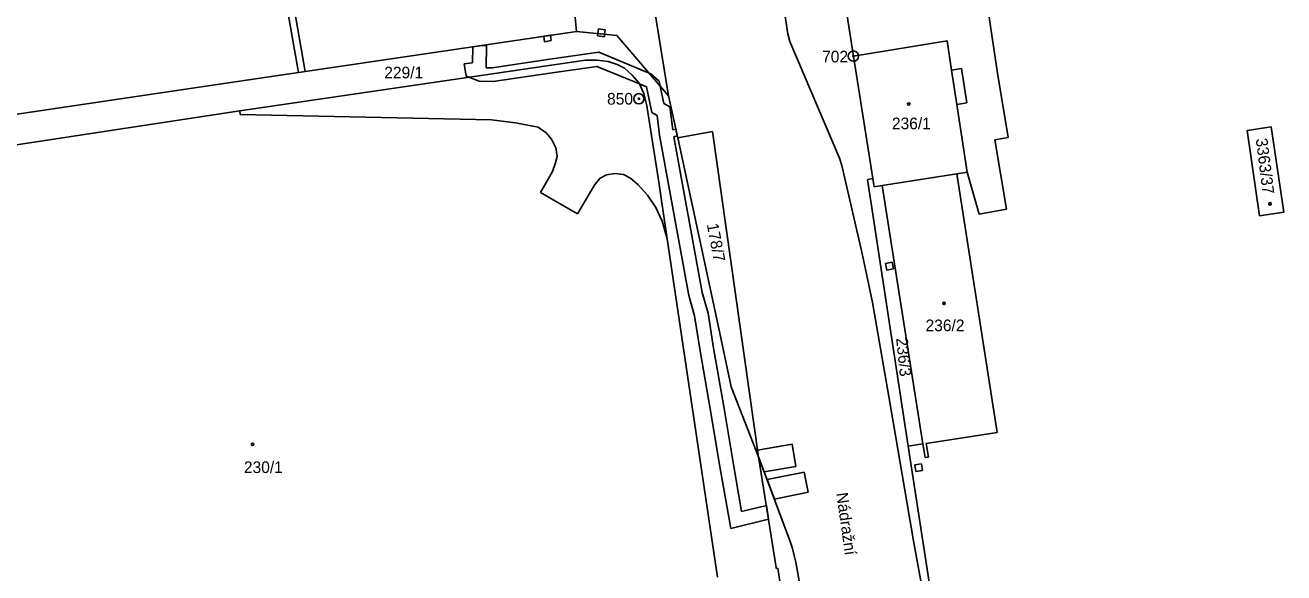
# Model space of a CAD drawing. Extents: x -755819 to -753140, y -1169796 to -1166000.
# Drawn here: x -754952.6 to -754768.9, y -1166487 to -1166407 of the extents above; entities that cross this region are included whole.
import ezdxf

# ---------------------------------------------------------------- set-up
doc = ezdxf.new("R2010")
doc.units = 0
for name, color, linetype in [('Vrstva 1', 7, 'Continuous'), ('Vrstva 15', 7, 'Continuous'), ('Vrstva 17', 7, 'Continuous'), ('Vrstva 18', 7, 'Continuous'), ('Vrstva 19', 7, 'Continuous'), ('Vrstva 24', 7, 'Continuous'), ('Vrstva 25', 7, 'Continuous'), ('Vrstva 27', 7, 'Continuous'), ('Vrstva 4', 7, 'Continuous'), ('Vrstva 6', 7, 'Continuous')]:
    doc.layers.add(name, color=color, linetype=linetype)

msp = doc.modelspace()

# ---------------------------------------------------------------- linework, layer by layer
at = {"layer": 'Vrstva 1'}
for p, q in [((-754810.65, -1166414.03), (-754816.45, -1166375.37)), ((-754864.28, -1166383.08), (-754858.67, -1166417.36)), ((-754836.34, -1166382.13), (-754831.7, -1166411.56)), ((-754873.72, -1166390.65), (-754872.11, -1166407.95)), ((-754842.22, -1166402.13), (-754841.28, -1166408.33)), ((-754924.57, -1166415.71), (-754872.11, -1166407.95)), ((-754872.11, -1166407.95), (-754866.21, -1166408.56)), ((-754866.21, -1166408.56), (-754858.67, -1166417.36)), ((-754841.28, -1166408.33), (-754840.98, -1166409.43)), ((-754831.7, -1166411.56), (-754818.03, -1166409.35)), ((-754818.03, -1166409.35), (-754817.37, -1166413.63)), ((-754840.98, -1166409.43), (-754833.75, -1166426.46)), ((-754870.8, -1166412.14), (-754921.24, -1166419.56)), ((-754869.13, -1166412.14), (-754870.8, -1166412.14)), ((-754867.52, -1166412.36), (-754869.13, -1166412.14)), ((-754866.18, -1166412.78), (-754867.52, -1166412.36)), ((-754865.11, -1166413.34), (-754866.18, -1166412.78)), ((-754828.84, -1166429.43), (-754831.7, -1166411.56)), ((-754863.98, -1166414.33), (-754865.11, -1166413.34)), ((-754862.97, -1166415.52), (-754863.98, -1166414.33)), ((-754817.37, -1166413.63), (-754815.9, -1166413.39)), ((-754815.9, -1166413.39), (-754815.16, -1166418.4)), ((-754810.65, -1166414.03), (-754809.09, -1166423.44)), ((-754985.18, -1166424.7), (-754924.57, -1166415.71)), ((-754862.3, -1166417), (-754862.97, -1166415.52)), ((-754861.84, -1166418.83), (-754862.3, -1166417)), ((-754858.67, -1166417.36), (-754857.35, -1166423.49)), ((-754815.16, -1166418.4), (-754816.61, -1166418.62)), ((-754967.13, -1166426.51), (-754921.24, -1166419.56)), ((-754860.19, -1166429.34), (-754861.84, -1166418.83)), ((-754816.61, -1166418.62), (-754815.1, -1166428.52)), ((-754774.24, -1166422.43), (-754770.72, -1166421.91)), ((-754770.72, -1166421.91), (-754768.87, -1166434.35)), ((-754857.35, -1166423.49), (-754851.22, -1166452.02)), ((-754809.09, -1166423.44), (-754811.06, -1166423.77)), ((-754811.06, -1166423.77), (-754809.33, -1166433.91)), ((-754772.4, -1166434.88), (-754774.24, -1166422.43)), ((-754833.75, -1166426.46), (-754833.4, -1166427.55)), ((-754833.4, -1166427.55), (-754830.45, -1166440.19)), ((-754858.89, -1166438.25), (-754860.19, -1166429.34)), ((-754828.84, -1166429.43), (-754829.66, -1166429.6)), ((-754823.71, -1166468.5), (-754829.66, -1166429.6)), ((-754828.65, -1166430.64), (-754828.84, -1166429.43)), ((-754816.61, -1166428.75), (-754827.5, -1166430.47)), ((-754815.1, -1166428.52), (-754816.61, -1166428.75)), ((-754810.69, -1166466.5), (-754816.61, -1166428.75)), ((-754813.32, -1166434.63), (-754815.1, -1166428.52)), ((-754827.5, -1166430.47), (-754828.65, -1166430.64)), ((-754821.58, -1166468.2), (-754827.5, -1166430.47)), ((-754809.33, -1166433.91), (-754813.32, -1166434.63)), ((-754768.87, -1166434.35), (-754772.4, -1166434.88)), ((-754851.52, -1166487.65), (-754858.89, -1166438.25)), ((-754830.45, -1166440.19), (-754829.86, -1166442.9)), ((-754829.86, -1166442.9), (-754828.89, -1166447.55)), ((-754828.89, -1166447.55), (-754826.54, -1166461.26)), ((-754851.22, -1166452.02), (-754849.54, -1166459.83)), ((-754845.54, -1166470.07), (-754849.54, -1166459.83)), ((-754826.54, -1166461.26), (-754822.91, -1166482.34)), ((-754821.06, -1166468.13), (-754810.69, -1166466.5)), ((-754820.75, -1166470.1), (-754821.06, -1166468.13)), ((-754821.58, -1166468.2), (-754823.71, -1166468.5)), ((-754823.71, -1166468.5), (-754820.12, -1166491.68)), ((-754821.58, -1166468.2), (-754821.22, -1166470.19)), ((-754845.54, -1166470.07), (-754840.93, -1166482.46)), ((-754842.96, -1166486.25), (-754845.54, -1166470.07)), ((-754821.22, -1166470.19), (-754820.75, -1166470.1)), ((-754840.93, -1166482.46), (-754840.6, -1166483.47)), ((-754822.91, -1166482.34), (-754821.41, -1166490.64)), ((-754840.6, -1166483.47), (-754840.34, -1166484.46)), ((-754840.34, -1166484.46), (-754840.1, -1166485.47)), ((-754842.94, -1166486.38), (-754842.96, -1166486.25)), ((-754842.73, -1166486.34), (-754842.94, -1166486.38)), ((-754841.47, -1166494.47), (-754842.73, -1166486.34)), ((-754840.1, -1166485.47), (-754835.39, -1166512.07))]:
    msp.add_line(p, q, dxfattribs=at)
at = {"layer": 'Vrstva 24'}
for centre, radius in [((-754831.7, -1166411.56), 0.75), ((-754831.7, -1166411.56), 0.1), ((-754863.01, -1166417.79), 0.75), ((-754863.01, -1166417.79), 0.1)]:
    msp.add_circle(centre, radius, dxfattribs=at)
at = {"layer": 'Vrstva 25'}
for centre in [(-754823.61, -1166418.57), (-754770.87, -1166433.13), (-754818.46, -1166447.67), (-754919.41, -1166468.26)]:
    msp.add_circle(centre, 0.175, dxfattribs=at)
at = {"layer": 'Vrstva 27'}
for p, q in [((-754912.72, -1166413.96), (-754915.7, -1166396.94)), ((-754914.71, -1166396.8), (-754911.73, -1166413.81)), ((-754876.91, -1166408.66), (-754875.92, -1166408.51)), ((-754876.8, -1166409.45), (-754876.91, -1166408.66)), ((-754875.81, -1166409.3), (-754876.8, -1166409.45)), ((-754875.92, -1166408.51), (-754875.81, -1166409.3)), ((-754869.04, -1166408.6), (-754869, -1166408.27)), ((-754868.05, -1166408.73), (-754869.04, -1166408.6)), ((-754869, -1166408.27), (-754868.92, -1166407.6)), ((-754869, -1166408.27), (-754868.01, -1166408.37)), ((-754868.01, -1166408.37), (-754869, -1166408.27)), ((-754868.92, -1166407.6), (-754867.93, -1166407.74)), ((-754868.01, -1166408.37), (-754868.05, -1166408.73)), ((-754867.93, -1166407.74), (-754868.01, -1166408.37)), ((-754887.3, -1166412.54), (-754887.26, -1166410.19)), ((-754887.26, -1166410.19), (-754885.87, -1166409.99)), ((-754885.87, -1166409.99), (-754885.26, -1166410.01)), ((-754885.26, -1166410.01), (-754885.31, -1166413.26)), ((-754875.99, -1166412.01), (-754868.88, -1166411)), ((-754868.88, -1166411), (-754861.51, -1166414.05)), ((-754888.5, -1166412.7), (-754887.3, -1166412.54)), ((-754888.23, -1166414.51), (-754888.5, -1166412.7)), ((-754884.42, -1166413.29), (-754875.99, -1166412.01)), ((-754869.14, -1166413.06), (-754875.65, -1166413.99)), ((-754862.92, -1166415.63), (-754869.14, -1166413.06)), ((-754911.73, -1166413.81), (-754912.72, -1166413.96)), ((-754887.85, -1166414.65), (-754888.23, -1166414.51)), ((-754886.33, -1166415.22), (-754887.85, -1166414.65)), ((-754885.31, -1166413.26), (-754884.42, -1166413.29)), ((-754875.65, -1166413.99), (-754884.3, -1166415.29)), ((-754861.51, -1166414.05), (-754859.89, -1166415.94)), ((-754859.89, -1166415.94), (-754861.51, -1166414.05)), ((-754861.51, -1166414.05), (-754861.29, -1166414.14)), ((-754861.29, -1166414.14), (-754860.03, -1166415.23)), ((-754884.3, -1166415.29), (-754886.33, -1166415.22)), ((-754861.9, -1166416.05), (-754862.92, -1166415.63)), ((-754861.14, -1166419.81), (-754861.9, -1166416.05)), ((-754860.03, -1166415.23), (-754859.89, -1166415.94)), ((-754859.89, -1166415.94), (-754859.37, -1166418.48)), ((-754859.37, -1166418.48), (-754858.47, -1166418.95)), ((-754860.33, -1166420.23), (-754861.14, -1166419.81)), ((-754859.98, -1166423.12), (-754860.33, -1166420.23)), ((-754858.47, -1166418.95), (-754858.06, -1166422.34)), ((-754858.06, -1166422.34), (-754857.62, -1166422.23)), ((-754857.62, -1166422.23), (-754857.41, -1166423.21)), ((-754855.72, -1166446.51), (-754859.98, -1166423.12)), ((-754857.41, -1166423.21), (-754857.91, -1166423.33)), ((-754857.91, -1166423.33), (-754853.76, -1166446.07)), ((-754826.02, -1166441.66), (-754827, -1166441.82)), ((-754827, -1166441.82), (-754826.84, -1166442.8)), ((-754825.86, -1166442.64), (-754826.02, -1166441.66)), ((-754826.84, -1166442.8), (-754825.86, -1166442.64)), ((-754853.76, -1166446.07), (-754852.92, -1166449.08)), ((-754854.88, -1166449.5), (-754855.72, -1166446.51)), ((-754854.07, -1166454.59), (-754854.88, -1166449.5)), ((-754852.92, -1166449.08), (-754852.11, -1166454.19)), ((-754852.6, -1166463.07), (-754854.07, -1166454.59)), ((-754852.11, -1166454.19), (-754850.62, -1166462.73)), ((-754851.18, -1166471.48), (-754852.6, -1166463.07)), ((-754850.62, -1166462.73), (-754849.2, -1166471.2)), ((-754845.91, -1166469.12), (-754845.68, -1166469.08)), ((-754845.54, -1166470.07), (-754845.91, -1166469.12)), ((-754845.68, -1166469.08), (-754840.65, -1166468.22)), ((-754840.65, -1166468.22), (-754840.1, -1166471.47)), ((-754849.61, -1166480.54), (-754851.18, -1166471.48)), ((-754849.2, -1166471.2), (-754848.01, -1166478.08)), ((-754844.73, -1166472.26), (-754845.54, -1166470.07)), ((-754840.1, -1166471.47), (-754844.73, -1166472.26)), ((-754821.75, -1166471.09), (-754822.73, -1166471.25)), ((-754822.73, -1166471.25), (-754822.57, -1166472.23)), ((-754821.59, -1166472.07), (-754821.75, -1166471.09)), ((-754844.3, -1166473.39), (-754838.89, -1166472.3)), ((-754843.24, -1166476.24), (-754844.3, -1166473.39)), ((-754838.89, -1166472.3), (-754838.29, -1166475.24)), ((-754822.57, -1166472.23), (-754821.59, -1166472.07)), ((-754838.29, -1166475.24), (-754843.24, -1166476.24)), ((-754848.01, -1166478.08), (-754844.4, -1166477.2)), ((-754844.4, -1166477.2), (-754844.09, -1166479.18)), ((-754844.09, -1166479.18), (-754849.61, -1166480.54))]:
    msp.add_line(p, q, dxfattribs=at)
at = {"layer": 'Vrstva 4'}
for p, q in [((-754817.37, -1166413.63), (-754816.61, -1166418.62)), ((-754921.24, -1166419.56), (-754921.19, -1166420.1)), ((-754884.51, -1166420.87), (-754921.19, -1166420.1)), ((-754884.51, -1166420.87), (-754881.04, -1166421.3)), ((-754881.04, -1166421.3), (-754877.69, -1166421.93)), ((-754877.69, -1166421.93), (-754876.55, -1166422.78)), ((-754876.55, -1166422.78), (-754875.75, -1166423.69)), ((-754875.75, -1166423.69), (-754875.15, -1166424.96)), ((-754875.15, -1166424.96), (-754874.95, -1166426.23)), ((-754875.22, -1166427.28), (-754875.62, -1166428.41)), ((-754874.95, -1166426.23), (-754875.22, -1166427.28)), ((-754875.62, -1166428.41), (-754877.36, -1166431.47)), ((-754869.46, -1166430.31), (-754868.66, -1166429.4)), ((-754868.66, -1166429.4), (-754867.72, -1166428.9)), ((-754867.72, -1166428.9), (-754866.52, -1166428.69)), ((-754866.52, -1166428.69), (-754865.25, -1166428.83)), ((-754865.25, -1166428.83), (-754864.24, -1166429.4)), ((-754864.24, -1166429.4), (-754863.11, -1166430.38)), ((-754871.95, -1166434.58), (-754869.46, -1166430.31)), ((-754863.11, -1166430.38), (-754861.77, -1166431.86)), ((-754877.36, -1166431.47), (-754871.95, -1166434.58)), ((-754861.77, -1166431.86), (-754860.56, -1166433.69)), ((-754860.56, -1166433.69), (-754859.63, -1166435.66)), ((-754859.63, -1166435.66), (-754858.89, -1166438.25))]:
    msp.add_line(p, q, dxfattribs=at)
at = {"layer": 'Vrstva 6'}
for p, q in [((-754852.29, -1166422.59), (-754857.35, -1166423.49)), ((-754845.54, -1166470.07), (-754852.29, -1166422.59))]:
    msp.add_line(p, q, dxfattribs=at)

# ---------------------------------------------------------------- texts
at = {"layer": 'Vrstva 15'}
msp.add_text('Nádražní', height=1.7, rotation=278.1137, dxfattribs=at).set_placement((-754834.21, -1166475.4))
at = {"layer": 'Vrstva 17'}
for s, p in [('702', (-754836.27, -1166412.48)), ('850', (-754867.66, -1166418.64))]:
    msp.add_text(s, height=1.7, dxfattribs=at).set_placement(p)
at = {"layer": 'Vrstva 18'}
msp.add_text('229/1', height=1.7, dxfattribs=at).set_placement((-754900.18, -1166414.81))
for s, rotation, p in [('178/7', 280.8066, (-754853.11, -1166436.13)), ('236/3', 275.7646, (-754825.47, -1166452.75))]:
    msp.add_text(s, height=1.7, rotation=rotation, dxfattribs=at).set_placement(p)
at = {"layer": 'Vrstva 19'}
for s, p in [('236/1', (-754826.08, -1166422.24)), ('236/2', (-754821.17, -1166451.73)), ('230/1', (-754920.67, -1166472.44))]:
    msp.add_text(s, height=1.7, dxfattribs=at).set_placement(p)
msp.add_text('3363/37', height=1.7, rotation=277.197, dxfattribs=at).set_placement((-754772.97, -1166423.66))

doc.saveas('drawing.dxf')
